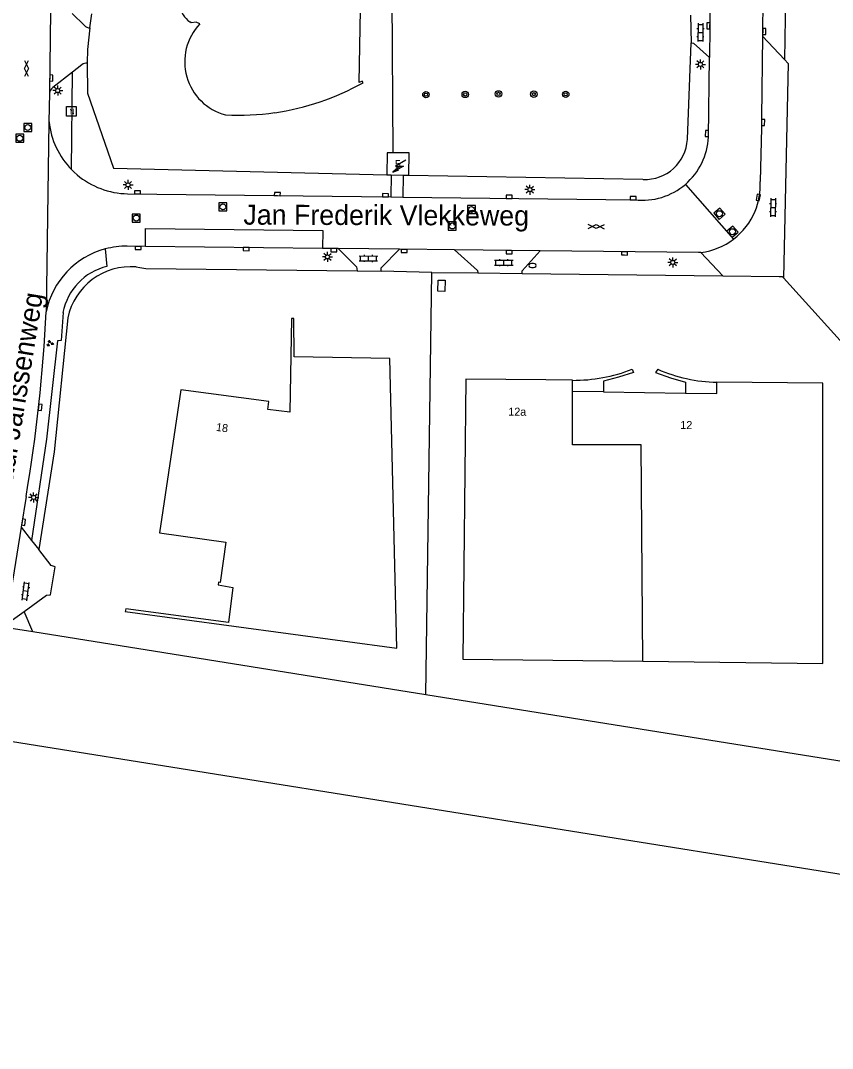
# Model space of a CAD drawing. Extents: x 131000 to 133013, y 393000 to 396501.
# Drawn here: x 132287.4 to 132388.9, y 394630 to 394758.4 of the extents above; entities that cross this region are included whole.
import ezdxf

# ---------------------------------------------------------------- set-up
doc = ezdxf.new("R2010")
doc.units = 0
for name, color, linetype in [('gg-afsc-erfafscheiding', 7, 'Continuous'), ('gg-afsc-hekwerk', 7, 'Continuous'), ('gg-anno-huisnummerreeks BGT', 7, 'Continuous'), ('gg-anno-openbare ruimte label', 7, 'Continuous'), ('gg-bbg-bijgebouw', 7, 'Continuous'), ('gg-bbg-hoofdgebouw', 7, 'Continuous'), ('gg-bbg-onder overbouw', 7, 'Continuous'), ('gg-bbg-pand overbouw', 7, 'Continuous'), ('gg-bbg-tussenscheiding', 7, 'Continuous'), ('gg-knt-verharding', 7, 'Continuous'), ('gg-knt-verharding nz', 7, 'Continuous'), ('gt-grn-groengrens', 7, 'Continuous'), ('gt-grn-weggrens', 7, 'Continuous'), ('gt-symb-boom', 7, 'Continuous'), ('gt-symb-brandkraan', 7, 'Continuous'), ('gt-symb-gesloten verharding', 7, 'Continuous'), ('gt-symb-groenvak', 7, 'Continuous'), ('gt-symb-klinker verharding', 7, 'Continuous'), ('gt-symb-kolk', 7, 'Continuous'), ('gt-symb-lichtmast', 7, 'Continuous'), ('gt-symb-nortonput', 7, 'Continuous'), ('gt-symb-rioolschacht', 7, 'Continuous'), ('gt-symb-trafo symbool', 7, 'Continuous')]:
    doc.layers.add(name, color=color, linetype=linetype)

# ---------------------------------------------------------------- blocks, each defined once
blk = doc.blocks.new('gt0-RS')
at = {"layer": 'gt-symb-rioolschacht'}
blk.add_lwpolyline([(-0.5, -0.5), (0.5, -0.5), (0.5, 0.5), (-0.5, 0.5)], close=True, dxfattribs=at)
blk.add_circle((0, 0), 0.375, dxfattribs=at)
blk = doc.blocks.new('gt0-GESVH1')
at = {"layer": 'gt-symb-gesloten verharding'}
for p, q in [((-0.99, -0.26), (0.01, 0.24)), ((0.01, -0.26), (-0.99, 0.24)), ((0.01, 0.24), (1.01, -0.26)), ((1.01, 0.24), (0.01, -0.26))]:
    blk.add_line(p, q, dxfattribs=at)
blk = doc.blocks.new('gt0-KOLK')
at = {"layer": 'gt-symb-kolk'}
blk.add_lwpolyline([(0, 0), (0.37, 0), (0.37, 0.4), (-0.38, 0.4), (-0.38, 0), (0, 0)], dxfattribs=at)
blk = doc.blocks.new('gt0-LMAST')
at = {"layer": 'gt-symb-lichtmast'}
for p, q in [((-0.18, 0.17), (-0.45, 0.44)), ((-0.01, 0.25), (-0.01, 0.62)), ((0.17, 0.17), (0.44, 0.44)), ((-0.26, 0), (-0.63, 0)), ((-0.18, -0.18), (-0.45, -0.45)), ((-0.01, -0.25), (-0.01, -0.63)), ((0.44, -0.45), (0.17, -0.18)), ((0.24, 0), (0.62, 0))]:
    blk.add_line(p, q, dxfattribs=at)
blk.add_circle((-0.01, 0), 0.25, dxfattribs=at)
blk = doc.blocks.new('gt0-NPUT')
at = {"layer": 'gt-symb-nortonput'}
blk.add_lwpolyline([(-0.57, -0.61), (-0.57, 0.59), (0.63, 0.59), (0.63, -0.61)], close=True, dxfattribs=at)
blk.add_text('N', height=0.7, dxfattribs=at).set_placement((-0.22, -0.38))
blk = doc.blocks.new('gt0-HSP')
at = {"layer": 'gt-symb-trafo symbool'}
for points in [[(0.77, 0.75), (-0.53, 0), (0.47, 0), (-0.83, -0.75)], [(-0.22, -0.24), (-0.83, -0.75), (-0.08, -0.48)]]:
    blk.add_lwpolyline(points, dxfattribs=at)
blk = doc.blocks.new('gt0-BOOM')
at = {"layer": 'gt-symb-boom'}
for radius in [0.4, 0.2]:
    blk.add_circle((0, 0), radius, dxfattribs=at)
blk = doc.blocks.new('gt0-KL1')
at = {"layer": 'gt-symb-klinker verharding'}
for p, q in [((-1.15, 0.3), (1.15, 0.3)), ((-1, -0.3), (-1, 0.3)), ((-0.5, 0.3), (-0.5, 0.45)), ((0, -0.3), (0, 0.3)), ((0.5, 0.3), (0.5, 0.45)), ((1, -0.3), (1, 0.3)), ((-1.15, -0.3), (1.15, -0.3)), ((-0.5, -0.45), (-0.5, -0.3)), ((0.5, -0.45), (0.5, -0.3))]:
    blk.add_line(p, q, dxfattribs=at)
blk = doc.blocks.new('gt0-BR')
at = {"layer": 'gt-symb-brandkraan'}
for centre, radius, start, end in [((-0.24, 0), 0.206, 107.5669, 252.4331), ((0.6, -2.66), 3, 106.892, 107.5669), ((0, -0.69), 0.938, 73.108, 106.892), ((-0.6, -2.66), 3, 72.4331, 73.108), ((0.24, 0), 0.206, 287.567, 72.4331), ((0.6, 2.66), 3, 252.4331, 253.108), ((0, 0.69), 0.938, 253.108, 286.8921), ((-0.6, 2.66), 3, 286.8921, 287.567)]:
    blk.add_arc(centre, radius, start, end, dxfattribs=at)
blk = doc.blocks.new('gt0-GRVAK')
at = {"layer": 'gt-symb-groenvak'}
for p, q in [((-0.11, 0.19), (-0.23, 0.24)), ((-0.18, 0.15), (0.09, 0.15)), ((-0.09, 0.21), (-0.16, 0.32)), ((-0.05, 0.21), (-0.05, 0.39)), ((0, 0.21), (0.06, 0.32)), ((0.02, 0.19), (0.13, 0.24)), ((0.26, -0.05), (0.2, 0.06)), ((0.31, -0.05), (0.31, 0.13)), ((0.35, -0.05), (0.41, 0.06)), ((-0.24, -0.23), (-0.36, -0.18)), ((-0.32, -0.26), (-0.05, -0.26)), ((-0.23, -0.21), (-0.29, -0.09)), ((-0.18, -0.2), (-0.18, -0.02)), ((-0.14, -0.21), (-0.07, -0.09)), ((-0.12, -0.23), (0, -0.18)), ((0.24, -0.07), (0.12, -0.02)), ((0.17, -0.11), (0.44, -0.11)), ((0.37, -0.07), (0.49, -0.02))]:
    blk.add_line(p, q, dxfattribs=at)

msp = doc.modelspace()

# ---------------------------------------------------------------- linework, layer by layer
at = {"layer": 'gg-afsc-erfafscheiding'}
for p, q in [((132333.58, 394802.78), (132333.93, 394741.86)), ((132383.55, 394794.14), (132382.86, 394753.5)), ((132338.83, 394726.92), (132332.49, 394727.09))]:
    msp.add_line(p, q, dxfattribs=at)
for points in [[(132301.88, 394727.6), (132302.35, 394727.55), (132303.09, 394727.41), (132329.48, 394727.1)], [(132293.35, 394721.24), (132291.66, 394704.53), (132289.72, 394692.3)]]:
    msp.add_lwpolyline(points, dxfattribs=at)
msp.add_arc((132301.21, 394719.59), 8.04, 85.2216, 168.109, dxfattribs=at)
at = {"layer": 'gg-afsc-hekwerk'}
for p, q in [((132338.06, 394674.15), (132338.83, 394726.92)), ((132338.83, 394726.92), (132344.55, 394726.86)), ((132344.55, 394726.86), (132350.11, 394726.79)), ((132350.11, 394726.79), (132375.15, 394726.51)), ((132375.15, 394726.51), (132382.19, 394726.43)), ((132382.76, 394726.23), (132392.32, 394715.63)), ((132288.99, 394682.01), (132285.5, 394682.57)), ((132338.06, 394674.15), (132288.99, 394682.01)), ((132391.62, 394665.57), (132338.06, 394674.15))]:
    msp.add_line(p, q, dxfattribs=at)
msp.add_lwpolyline([(132382.19, 394726.43), (132382.58, 394726.42), (132382.76, 394726.23)], dxfattribs=at)
at = {"layer": 'gg-bbg-bijgebouw'}
msp.add_lwpolyline([(132339.61, 394725.97), (132340.47, 394725.95), (132340.46, 394724.53), (132339.58, 394724.58), (132339.61, 394725.97)], dxfattribs=at)
at = {"layer": 'gg-bbg-hoofdgebouw'}
for p, q in [((132333.2, 394739.1), (132333.74, 394739.1)), ((132333.74, 394739.1), (132335.24, 394739.08)), ((132335.24, 394739.08), (132335.96, 394739.07)), ((132356.38, 394713.45), (132353.07, 394713.49)), ((132360.24, 394712), (132370.51, 394711.86)), ((132365.17, 394678.35), (132387.67, 394678.09))]:
    msp.add_line(p, q, dxfattribs=at)
for points in [[(132330.23, 394750.61), (132330.12, 394750.82), (132329.76, 394750.65), (132329.98, 394764.32)], [(132309.84, 394757.97), (132309.37, 394758.17), (132308.74, 394758.09), (132308.58, 394758.21)], [(132333.93, 394741.86), (132333.23, 394741.86), (132333.2, 394739.1)], [(132335.96, 394739.07), (132335.99, 394741.84), (132333.93, 394741.86)], [(132304.82, 394694.38), (132313.08, 394693.24), (132312.4, 394688.21), (132312.18, 394688.22), (132312.14, 394687.88), (132313.96, 394687.56), (132313.41, 394683.18), (132300.58, 394684.9), (132300.52, 394684.57), (132334.46, 394679.99), (132333.56, 394716.19), (132321.63, 394716.36), (132321.59, 394721.15), (132321.27, 394721.15), (132321.08, 394709.45), (132318.33, 394709.82), (132318.46, 394710.79), (132307.46, 394712.27), (132304.82, 394694.38)], [(132353.07, 394713.49), (132343.07, 394713.6), (132342.67, 394678.61), (132365.17, 394678.35)], [(132387.67, 394678.09), (132387.67, 394713.07), (132374.42, 394713.21)], [(132384.52, 394499.4), (132383.37, 394492.22), (132383.64, 394492.2), (132383.52, 394491.38), (132373.75, 394492.95), (132367.61, 394511.99), (132099, 394554.98), (132118.61, 394676.93), (132136.69, 394674.08), (132139.52, 394691.86), (132408.4, 394648.8), (132388.86, 394525.95), (132389.08, 394525.91), (132388.52, 394522.53), (132388.29, 394522.56), (132385.1, 394503.04)]]:
    msp.add_lwpolyline(points, dxfattribs=at)
for centre, radius, start, end in [((132310.87, 394761.13), 3.72, 194.0293, 231.8329), ((132314.83, 394753.23), 6.88, 136.5233, 254.8972), ((132314.65, 394778.48), 31.93, 278.1866, 299.1877), ((132314.65, 394778.47), 31.92, 267.1179, 278.2003)]:
    msp.add_arc(centre, radius, start, end, dxfattribs=at)
at = {"layer": 'gg-bbg-onder overbouw'}
for p, q in [((132356.38, 394712.05), (132356.38, 394713.45)), ((132360.24, 394712), (132356.38, 394712.05))]:
    msp.add_line(p, q, dxfattribs=at)
msp.add_lwpolyline([(132370.51, 394711.86), (132374.42, 394711.8), (132374.42, 394713.21)], dxfattribs=at)
at = {"layer": 'gg-bbg-pand overbouw'}
for points in [[(132363.83, 394714.83), (132363.99, 394714.44), (132362.14, 394713.82), (132360.24, 394713.35), (132360.24, 394712)], [(132367.03, 394714.83), (132366.77, 394714.42), (132368.62, 394713.74), (132370.52, 394713.22), (132370.51, 394711.86)]]:
    msp.add_lwpolyline(points, dxfattribs=at)
for centre, radius, start, end in [((132356.48, 394733.63), 20.19, 269.7283, 291.3708), ((132374.83, 394732.7), 19.5, 246.4183, 268.8)]:
    msp.add_arc(centre, radius, start, end, dxfattribs=at)
at = {"layer": 'gg-bbg-tussenscheiding'}
msp.add_lwpolyline([(132365.17, 394678.35), (132364.96, 394705.4), (132356.38, 394705.4), (132356.38, 394712.05)], dxfattribs=at)
at = {"layer": 'gg-knt-verharding'}
for p, q in [((132380.18, 394764), (132380.1, 394756.42)), ((132373.6, 394761.46), (132373.5, 394753.75)), ((132291.18, 394759.61), (132291.05, 394749.31)), ((132293.89, 394759.25), (132295.42, 394757.77)), ((132296.11, 394757.47), (132296.36, 394759.24)), ((132371.14, 394759.04), (132371.19, 394755.6)), ((132380.1, 394756.42), (132380, 394746.28)), ((132380.1, 394756.42), (132382.86, 394753.5)), ((132295.11, 394752.86), (132293.95, 394751.95)), ((132373.38, 394743.85), (132373.5, 394753.75)), ((132383.33, 394753.01), (132382.76, 394726.23)), ((132382.86, 394753.5), (132383.33, 394753.01)), ((132293.95, 394751.95), (132291.46, 394750.02)), ((132291.05, 394749.31), (132291, 394745.73)), ((132380, 394746.28), (132379.98, 394744.99)), ((132379.98, 394744.99), (132379.83, 394738.28)), ((132300.82, 394736.74), (132333.71, 394736.35)), ((132333.71, 394736.35), (132335.21, 394736.33)), ((132335.21, 394736.33), (132364.18, 394735.98)), ((132303.05, 394730.17), (132300.77, 394730.2)), ((132325.18, 394729.92), (132303.05, 394730.17)), ((132327.1, 394729.9), (132325.18, 394729.92)), ((132334.76, 394729.82), (132327.1, 394729.9)), ((132341.64, 394729.74), (132334.76, 394729.82)), ((132352.34, 394729.61), (132341.64, 394729.74)), ((132372.43, 394729.42), (132375.15, 394726.51)), ((132329.48, 394727.1), (132332.49, 394727.09)), ((132288.14, 394698.92), (132287.53, 394695.11)), ((132287.53, 394695.11), (132285.56, 394682.89)), ((132287.53, 394695.11), (132288.82, 394693.45)), ((132288.82, 394693.45), (132289.72, 394692.3)), ((132285.56, 394682.89), (132287.88, 394684.58)), ((132288.99, 394682.01), (132287.88, 394684.58))]:
    msp.add_line(p, q, dxfattribs=at)
for points in [[(132296.11, 394757.47), (132295.81, 394754.76), (132295.78, 394753.08)], [(132371.19, 394755.6), (132371.52, 394755.57), (132373.5, 394753.75)], [(132293.81, 394739.77), (132294.16, 394739.43), (132294.52, 394739.11)], [(132327.1, 394729.9), (132329.42, 394727.63), (132329.48, 394727.1)], [(132332.49, 394727.09), (132332.49, 394727.5), (132334.76, 394729.82)], [(132341.64, 394729.74), (132344.52, 394727.15), (132344.55, 394726.86)], [(132350.11, 394726.79), (132350.11, 394727.14), (132352.34, 394729.61)], [(132372.43, 394729.42), (132372.14, 394729.39), (132352.34, 394729.61)], [(132287.88, 394684.58), (132290.69, 394686.62), (132291.18, 394686.64), (132291.75, 394690.14), (132291.27, 394690.31), (132289.72, 394692.3)]]:
    msp.add_lwpolyline(points, dxfattribs=at)
for centre, radius, start, end in [((132296.11, 394758.41), 0.941, 222.9261, 270.3785), ((132295.72, 394752.12), 0.961, 86.5017, 129.8063), ((132292.25, 394749.08), 1.22, 130.286, 169.4429), ((132301.01, 394746.8), 10.06, 186.0713, 224.33), ((132365.09, 394744.23), 8.3, 310.5084, 357.3482), ((132301.01, 394746.8), 10.06, 229.8421, 268.9022), ((132365.09, 394744.23), 8.3, 263.6635, 310.5088), ((132371.37, 394737.8), 8.46, 337.4213, 3.271), ((132371.4, 394737.8), 8.44, 307.2059, 337.369), ((132371.4, 394737.8), 8.44, 277.034, 307.1985), ((132300.65, 394720.01), 10.19, 104.8935, 168.66), ((132300.65, 394720.02), 10.18, 89.3023, 104.886), ((132089.95, 394732.23), 200.97, 350.4593, 357.0864)]:
    msp.add_arc(centre, radius, start, end, dxfattribs=at)
at = {"layer": 'gg-knt-verharding nz'}
msp.add_lwpolyline([(132303.05, 394730.17), (132303.05, 394732.42), (132325.2, 394732.17), (132325.18, 394729.92)], dxfattribs=at)
at = {"layer": 'gt-grn-groengrens'}
for p, q in [((132370.74, 394743.55), (132371.19, 394755.6)), ((132295.78, 394753.08), (132295.82, 394749.3)), ((132293.81, 394739.77), (132293.95, 394751.95)), ((132333.74, 394739.1), (132333.71, 394736.35)), ((132335.24, 394739.08), (132335.21, 394736.33)), ((132335.96, 394739.07), (132365.19, 394738.55)), ((132298.03, 394729.86), (132298.23, 394727.66))]:
    msp.add_line(p, q, dxfattribs=at)
for points in [[(132295.82, 394749.3), (132299.06, 394739.95), (132333.2, 394739.1)], [(132292.76, 394721.9), (132292.53, 394718.4), (132292.07, 394718.39), (132290.67, 394706.09), (132288.82, 394693.45)]]:
    msp.add_lwpolyline(points, dxfattribs=at)
for centre, radius, start, end in [((132365.46, 394743.83), 5.29, 267.1641, 356.8914), ((132299.94, 394720.55), 7.32, 103.5566, 169.3496)]:
    msp.add_arc(centre, radius, start, end, dxfattribs=at)
at = {"layer": 'gt-grn-weggrens'}
for p, q in [((132291, 394745.73), (132290.66, 394722.02)), ((132370.48, 394737.92), (132376.5, 394731.08))]:
    msp.add_line(p, q, dxfattribs=at)

# ---------------------------------------------------------------- block references
at = {"layer": 'gt-symb-boom'}
for p in [(132338.08, 394749.12), (132342.99, 394749.15), (132347.14, 394749.22), (132351.56, 394749.19), (132355.54, 394749.17)]:
    msp.add_blockref('gt0-BOOM', p, dxfattribs=at)
at = {"layer": 'gt-symb-brandkraan'}
msp.add_blockref('gt0-BR', (132351.39, 394727.79), dxfattribs=at)
at = {"layer": 'gt-symb-gesloten verharding'}
for p, rotation in [((132288.18, 394752.37), 90.63022815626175), ((132359.36, 394732.63), 179.1979114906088)]:
    msp.add_blockref('gt0-GESVH1', p, dxfattribs=dict(at, rotation=rotation))
at = {"layer": 'gt-symb-groenvak'}
msp.add_blockref('gt0-GRVAK', (132291.11, 394718.05), dxfattribs=at)
at = {"layer": 'gt-symb-klinker verharding'}
for p, rotation in [((132372.36, 394756.9), -90.68751635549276), ((132381.43, 394735.03), -90.68751635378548), ((132330.9, 394728.67), -0.45835645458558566), ((132288.09, 394687.09), 82.18581914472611)]:
    msp.add_blockref('gt0-KL1', p, dxfattribs=dict(at, rotation=rotation))
msp.add_blockref('gt0-KL1', (132347.81, 394728.14), dxfattribs=at)
at = {"layer": 'gt-symb-kolk'}
for p, rotation in [((132373.56, 394757.72), 89.25519682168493), ((132380.14, 394757.01), -90.63022815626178), ((132291.48, 394751.21), 89.25519682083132), ((132379.99, 394745.64), -90.28647651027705), ((132373.38, 394744.26), 89.25519682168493), ((132302.06, 394736.72), -0.5156480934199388), ((132319.52, 394736.51), -0.7448031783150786), ((132333.02, 394736.36), -0.6302281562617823), ((132363.96, 394735.99), -0.6875163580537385), ((132379.78, 394736.24), 78.86988891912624), ((132302.12, 394730.17), 179.4843519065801), ((132315.61, 394730.04), 179.25519682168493), ((132326.59, 394729.9), 177.93618027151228), ((132335.36, 394729.79), -179.88540859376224), ((132348.48, 394729.64), 179.42706130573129), ((132362.88, 394729.1), -0.45835645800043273), ((132289.7, 394710.08), -96.42874774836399), ((132287.63, 394695.75), -98.56758990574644)]:
    msp.add_blockref('gt0-KOLK', p, dxfattribs=dict(at, rotation=rotation))
msp.add_blockref('gt0-KOLK', (132348.48, 394736.17), dxfattribs=at)
at = {"layer": 'gt-symb-lichtmast'}
for p in [(132372.37, 394752.91), (132292.1, 394749.63), (132300.88, 394737.85), (132351.07, 394737.26), (132325.79, 394728.86), (132368.92, 394728.18), (132289.09, 394698.82)]:
    msp.add_blockref('gt0-LMAST', p, dxfattribs=at)
at = {"layer": 'gt-symb-nortonput'}
msp.add_blockref('gt0-NPUT', (132293.75, 394747.04), dxfattribs=at)
at = {"layer": 'gt-symb-rioolschacht'}
for p in [(132288.35, 394745.02), (132287.34, 394743.68), (132312.72, 394735.11), (132343.77, 394734.78), (132301.9, 394733.71), (132341.37, 394732.72)]:
    msp.add_blockref('gt0-RS', p, dxfattribs=at)
for p, rotation in [((132374.74, 394734.25), 40.61993954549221), ((132376.37, 394732.01), 40.61993954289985)]:
    msp.add_blockref('gt0-RS', p, dxfattribs=dict(at, rotation=rotation))
at = {"layer": 'gt-symb-trafo symbool'}
msp.add_blockref('gt0-HSP', (132334.79, 394740.21), dxfattribs=at)

# ---------------------------------------------------------------- texts
at = {"layer": 'gg-anno-huisnummerreeks BGT'}
for s, rotation, p in [('5', 359.4, (132334.2, 394739.97)), ('12a', 359.3, (132348.37, 394709.04)), ('18', 352.4, (132311.82, 394707.14)), ('12', 359.2, (132369.85, 394707.37))]:
    msp.add_text(s, height=1, rotation=rotation, dxfattribs=at).set_placement(p)
at = {"layer": 'gg-anno-openbare ruimte label'}
for s, rotation, p in [('Jan Frederik Vlekkeweg', 359.8, (132315.28, 394732.89)), ('Dr. Paul Janssenweg', 80.7, (132285.17, 394693.03))]:
    msp.add_text(s, height=2.5, rotation=rotation, dxfattribs=at).set_placement(p)

doc.saveas('drawing.dxf')
